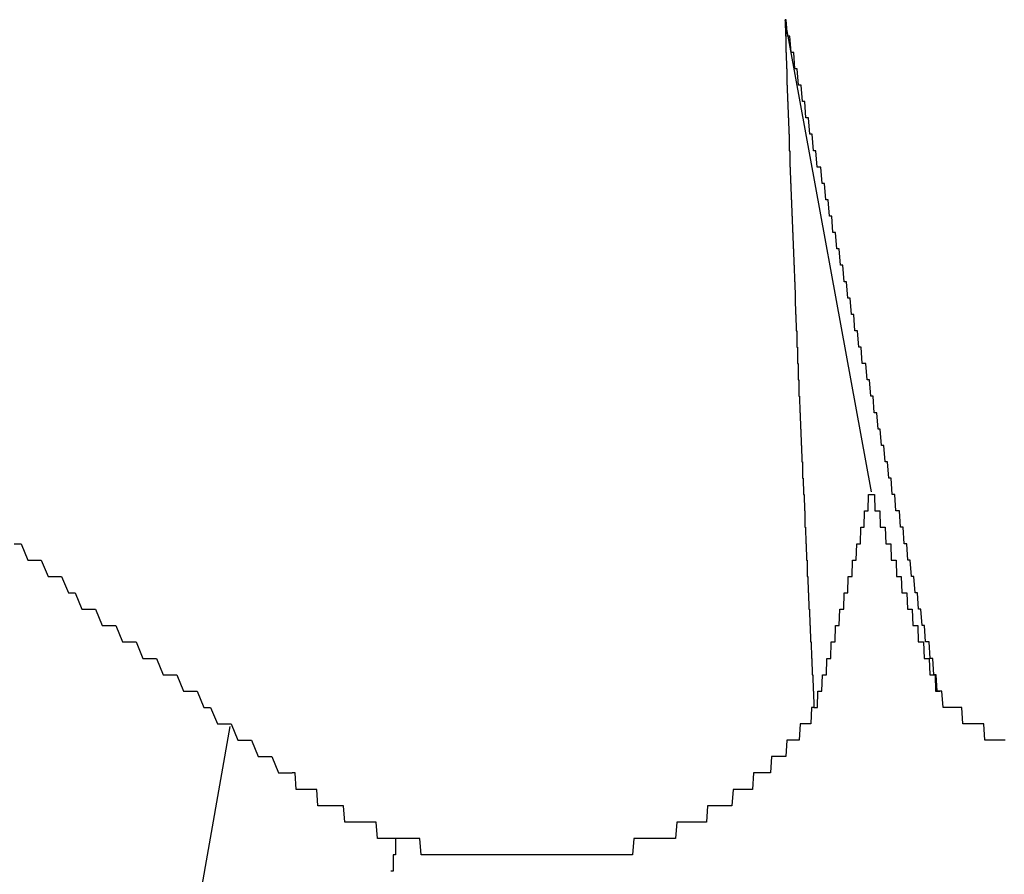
# Model space of a CAD drawing. Extents: x 1107 to 4046, y 937 to 3355.
# Tile 390 of 656: x 2135.978 to 2136.579, y 2702.501 to 2703.023. Entities that reach past the tile are written whole.
import ezdxf

# ---------------------------------------------------------------- set-up
doc = ezdxf.new("R2010")
doc.units = 0
doc.layers.add('KF_VIDA_L___C_REAR', color=7, linetype='CONTINUOUS')

# ---------------------------------------------------------------- blocks, each defined once
blk = doc.blocks.new('KF_VIDA_L___C_REAR')
at = {"layer": 'KF_VIDA_L___C_REAR'}
for p, q in [((-50.533947, 1013.809867), (-50.481372, 1013.521676)), ((-50.951773, 1012.931363), (-50.872635, 1013.378416))]:
    blk.add_line(p, q, dxfattribs=at)
for points in [[(-50.5339, 1013.81, 0), (-50.5338, 1013.81, 0), (-50.5337, 1013.8, 0), (-50.5336, 1013.8, 0), (-50.5335, 1013.8, 0), (-50.5334, 1013.79, 0), (-50.5333, 1013.79, 0), (-50.5332, 1013.79, 0), (-50.533, 1013.78, 0), (-50.5329, 1013.78, 0), (-50.5328, 1013.78, 0), (-50.5327, 1013.77, 0), (-50.5326, 1013.77, 0), (-50.5325, 1013.77, 0), (-50.5324, 1013.76, 0), (-50.5322, 1013.76, 0), (-50.5321, 1013.76, 0), (-50.532, 1013.75, 0), (-50.5319, 1013.75, 0), (-50.5318, 1013.75, 0), (-50.5316, 1013.74, 0), (-50.5315, 1013.74, 0), (-50.5314, 1013.74, 0), (-50.5313, 1013.73, 0), (-50.5312, 1013.73, 0), (-50.531, 1013.73, 0), (-50.5309, 1013.72, 0), (-50.5308, 1013.72, 0), (-50.5307, 1013.72, 0), (-50.5305, 1013.71, 0), (-50.5304, 1013.71, 0), (-50.5303, 1013.71, 0), (-50.5302, 1013.7, 0), (-50.53, 1013.7, 0), (-50.5299, 1013.7, 0), (-50.5298, 1013.69, 0), (-50.5297, 1013.69, 0), (-50.5295, 1013.69, 0), (-50.5294, 1013.68, 0), (-50.5293, 1013.68, 0), (-50.5291, 1013.68, 0), (-50.529, 1013.67, 0), (-50.5289, 1013.67, 0), (-50.5288, 1013.67, 0), (-50.5286, 1013.66, 0), (-50.5285, 1013.66, 0), (-50.5284, 1013.66, 0), (-50.5282, 1013.65, 0), (-50.5281, 1013.65, 0), (-50.528, 1013.65, 0), (-50.5278, 1013.64, 0), (-50.5277, 1013.64, 0), (-50.5276, 1013.64, 0), (-50.5274, 1013.63, 0), (-50.5273, 1013.63, 0), (-50.5272, 1013.63, 0), (-50.527, 1013.62, 0), (-50.5269, 1013.62, 0), (-50.5267, 1013.62, 0), (-50.5266, 1013.61, 0), (-50.5265, 1013.61, 0), (-50.5263, 1013.61, 0), (-50.5262, 1013.6, 0), (-50.5261, 1013.6, 0), (-50.5259, 1013.6, 0), (-50.5258, 1013.59, 0), (-50.5256, 1013.59, 0), (-50.5255, 1013.59, 0), (-50.5254, 1013.58, 0), (-50.5252, 1013.58, 0), (-50.5251, 1013.58, 0), (-50.5249, 1013.57, 0), (-50.5248, 1013.57, 0), (-50.5246, 1013.57, 0), (-50.5245, 1013.56, 0), (-50.5243, 1013.56, 0), (-50.5242, 1013.56, 0), (-50.5241, 1013.55, 0), (-50.5239, 1013.55, 0), (-50.5238, 1013.55, 0), (-50.5236, 1013.54, 0), (-50.5235, 1013.54, 0), (-50.5233, 1013.54, 0), (-50.5232, 1013.53, 0), (-50.523, 1013.53, 0), (-50.5229, 1013.53, 0), (-50.5227, 1013.52, 0), (-50.5226, 1013.52, 0), (-50.5224, 1013.52, 0), (-50.5223, 1013.52, 0), (-50.5221, 1013.51, 0), (-50.522, 1013.51, 0), (-50.5218, 1013.51, 0), (-50.5217, 1013.5, 0), (-50.5215, 1013.5, 0), (-50.5213, 1013.5, 0), (-50.5212, 1013.49, 0), (-50.521, 1013.49, 0), (-50.5209, 1013.49, 0), (-50.5207, 1013.48, 0), (-50.5206, 1013.48, 0), (-50.5204, 1013.48, 0), (-50.5203, 1013.47, 0), (-50.5201, 1013.47, 0), (-50.5199, 1013.47, 0), (-50.5198, 1013.46, 0), (-50.5196, 1013.46, 0), (-50.5195, 1013.46, 0), (-50.5193, 1013.45, 0), (-50.5191, 1013.45, 0), (-50.519, 1013.45, 0), (-50.5188, 1013.44, 0), (-50.5187, 1013.44, 0), (-50.5185, 1013.44, 0), (-50.5183, 1013.43, 0), (-50.5182, 1013.43, 0), (-50.518, 1013.43, 0), (-50.5178, 1013.42, 0), (-50.5177, 1013.42, 0), (-50.5175, 1013.42, 0), (-50.5173, 1013.41, 0), (-50.5172, 1013.41, 0), (-50.517, 1013.41, 0), (-50.5168, 1013.4, 0), (-50.5167, 1013.4, 0), (-50.5165, 1013.4, 0), (-50.5163, 1013.39, 0), (-50.5162, 1013.39, 0), (-50.516, 1013.39, 0)], [(-50.4394, 1013.4, 0), (-50.4402, 1013.4, 0), (-50.4409, 1013.4, 0), (-50.4416, 1013.41, 0), (-50.4423, 1013.41, 0), (-50.443, 1013.41, 0), (-50.4437, 1013.42, 0), (-50.4445, 1013.42, 0), (-50.4452, 1013.42, 0), (-50.4459, 1013.43, 0), (-50.4466, 1013.43, 0), (-50.4473, 1013.43, 0), (-50.4481, 1013.43, 0), (-50.4488, 1013.44, 0), (-50.4495, 1013.44, 0), (-50.4502, 1013.44, 0), (-50.4509, 1013.45, 0), (-50.4517, 1013.45, 0), (-50.4524, 1013.45, 0), (-50.4531, 1013.46, 0), (-50.4538, 1013.46, 0), (-50.4545, 1013.46, 0), (-50.4553, 1013.47, 0), (-50.456, 1013.47, 0), (-50.4567, 1013.47, 0), (-50.4574, 1013.48, 0), (-50.4582, 1013.48, 0), (-50.4589, 1013.48, 0), (-50.4596, 1013.49, 0), (-50.4603, 1013.49, 0), (-50.4611, 1013.49, 0), (-50.4618, 1013.5, 0), (-50.4625, 1013.5, 0), (-50.4633, 1013.5, 0), (-50.464, 1013.51, 0), (-50.4647, 1013.51, 0), (-50.4654, 1013.51, 0), (-50.4662, 1013.51, 0), (-50.4669, 1013.52, 0), (-50.4676, 1013.52, 0), (-50.4684, 1013.52, 0), (-50.4691, 1013.53, 0), (-50.4698, 1013.53, 0), (-50.4706, 1013.53, 0), (-50.4713, 1013.54, 0), (-50.472, 1013.54, 0), (-50.4727, 1013.54, 0), (-50.4735, 1013.55, 0), (-50.4742, 1013.55, 0), (-50.4749, 1013.55, 0), (-50.4757, 1013.56, 0), (-50.4764, 1013.56, 0), (-50.4771, 1013.56, 0), (-50.4779, 1013.57, 0), (-50.4786, 1013.57, 0), (-50.4794, 1013.57, 0), (-50.4801, 1013.58, 0), (-50.4808, 1013.58, 0), (-50.4816, 1013.58, 0), (-50.4823, 1013.59, 0), (-50.483, 1013.59, 0), (-50.4838, 1013.59, 0), (-50.4845, 1013.6, 0), (-50.4852, 1013.6, 0), (-50.486, 1013.6, 0), (-50.4867, 1013.6, 0), (-50.4875, 1013.61, 0), (-50.4882, 1013.61, 0), (-50.4889, 1013.61, 0), (-50.4897, 1013.62, 0), (-50.4904, 1013.62, 0), (-50.4912, 1013.62, 0), (-50.4919, 1013.63, 0), (-50.4926, 1013.63, 0), (-50.4934, 1013.63, 0), (-50.4941, 1013.64, 0), (-50.4949, 1013.64, 0), (-50.4956, 1013.64, 0), (-50.4964, 1013.65, 0), (-50.4971, 1013.65, 0), (-50.4978, 1013.65, 0), (-50.4986, 1013.66, 0), (-50.4993, 1013.66, 0), (-50.5001, 1013.66, 0), (-50.5008, 1013.67, 0), (-50.5016, 1013.67, 0), (-50.5023, 1013.67, 0), (-50.5031, 1013.68, 0), (-50.5038, 1013.68, 0), (-50.5046, 1013.68, 0), (-50.5053, 1013.69, 0), (-50.5061, 1013.69, 0), (-50.5068, 1013.69, 0), (-50.5075, 1013.7, 0), (-50.5083, 1013.7, 0), (-50.509, 1013.7, 0), (-50.5098, 1013.71, 0), (-50.5105, 1013.71, 0), (-50.5113, 1013.71, 0), (-50.512, 1013.72, 0), (-50.5128, 1013.72, 0), (-50.5135, 1013.72, 0), (-50.5143, 1013.72, 0), (-50.5151, 1013.73, 0), (-50.5158, 1013.73, 0), (-50.5166, 1013.73, 0), (-50.5173, 1013.74, 0), (-50.5181, 1013.74, 0), (-50.5188, 1013.74, 0), (-50.5196, 1013.75, 0), (-50.5203, 1013.75, 0), (-50.5211, 1013.75, 0), (-50.5218, 1013.76, 0), (-50.5226, 1013.76, 0), (-50.5233, 1013.76, 0), (-50.5241, 1013.77, 0), (-50.5249, 1013.77, 0), (-50.5256, 1013.77, 0), (-50.5264, 1013.78, 0), (-50.5271, 1013.78, 0), (-50.5279, 1013.78, 0), (-50.5286, 1013.79, 0), (-50.5294, 1013.79, 0), (-50.5302, 1013.79, 0), (-50.5309, 1013.8, 0), (-50.5317, 1013.8, 0), (-50.5324, 1013.8, 0), (-50.5332, 1013.81, 0), (-50.5339, 1013.81, 0)], [(-51.0045, 1013.49, 0), (-51.0004, 1013.49, 0), (-50.9963, 1013.48, 0), (-50.9921, 1013.48, 0), (-50.988, 1013.48, 0), (-50.9839, 1013.47, 0), (-50.9797, 1013.47, 0), (-50.9756, 1013.47, 0), (-50.9715, 1013.46, 0), (-50.9673, 1013.46, 0), (-50.9632, 1013.45, 0), (-50.9591, 1013.45, 0), (-50.9549, 1013.45, 0), (-50.9508, 1013.44, 0), (-50.9467, 1013.44, 0), (-50.9425, 1013.44, 0), (-50.9384, 1013.43, 0), (-50.9342, 1013.43, 0), (-50.9301, 1013.43, 0), (-50.926, 1013.42, 0), (-50.9218, 1013.42, 0), (-50.9177, 1013.42, 0), (-50.9135, 1013.41, 0), (-50.9094, 1013.41, 0), (-50.9053, 1013.41, 0), (-50.9011, 1013.4, 0), (-50.897, 1013.4, 0), (-50.8928, 1013.4, 0), (-50.8887, 1013.39, 0), (-50.8846, 1013.39, 0), (-50.8804, 1013.38, 0), (-50.8763, 1013.38, 0), (-50.8721, 1013.38, 0), (-50.868, 1013.37, 0), (-50.8638, 1013.37, 0), (-50.8597, 1013.37, 0), (-50.8555, 1013.36, 0), (-50.8514, 1013.36, 0), (-50.8473, 1013.36, 0), (-50.8431, 1013.35, 0), (-50.839, 1013.35, 0), (-50.8348, 1013.35, 0)], [(-50.516, 1013.39, 0), (-50.5157, 1013.39, 0), (-50.5154, 1013.39, 0), (-50.5151, 1013.39, 0), (-50.5148, 1013.39, 0), (-50.5144, 1013.39, 0), (-50.5141, 1013.39, 0), (-50.5138, 1013.4, 0), (-50.5135, 1013.4, 0), (-50.5132, 1013.4, 0), (-50.5129, 1013.4, 0), (-50.5126, 1013.4, 0), (-50.5123, 1013.4, 0), (-50.512, 1013.4, 0), (-50.5117, 1013.4, 0), (-50.5114, 1013.4, 0), (-50.511, 1013.41, 0), (-50.5107, 1013.41, 0), (-50.5104, 1013.41, 0), (-50.5101, 1013.41, 0), (-50.5098, 1013.41, 0), (-50.5095, 1013.41, 0), (-50.5092, 1013.41, 0), (-50.5089, 1013.41, 0), (-50.5086, 1013.41, 0), (-50.5083, 1013.42, 0), (-50.508, 1013.42, 0), (-50.5077, 1013.42, 0), (-50.5074, 1013.42, 0), (-50.5071, 1013.42, 0), (-50.5068, 1013.42, 0), (-50.5065, 1013.42, 0), (-50.5063, 1013.42, 0), (-50.506, 1013.42, 0), (-50.5057, 1013.43, 0), (-50.5054, 1013.43, 0), (-50.5051, 1013.43, 0), (-50.5048, 1013.43, 0), (-50.5045, 1013.43, 0), (-50.5042, 1013.43, 0), (-50.5039, 1013.43, 0), (-50.5036, 1013.43, 0), (-50.5033, 1013.43, 0), (-50.5031, 1013.44, 0), (-50.5028, 1013.44, 0), (-50.5025, 1013.44, 0), (-50.5022, 1013.44, 0), (-50.5019, 1013.44, 0), (-50.5016, 1013.44, 0), (-50.5013, 1013.44, 0), (-50.5011, 1013.44, 0), (-50.5008, 1013.44, 0), (-50.5005, 1013.45, 0), (-50.5002, 1013.45, 0), (-50.4999, 1013.45, 0), (-50.4997, 1013.45, 0), (-50.4994, 1013.45, 0), (-50.4991, 1013.45, 0), (-50.4988, 1013.45, 0), (-50.4986, 1013.45, 0), (-50.4983, 1013.45, 0), (-50.498, 1013.45, 0), (-50.4977, 1013.46, 0), (-50.4975, 1013.46, 0), (-50.4972, 1013.46, 0), (-50.4969, 1013.46, 0), (-50.4966, 1013.46, 0), (-50.4964, 1013.46, 0), (-50.4961, 1013.46, 0), (-50.4958, 1013.46, 0), (-50.4956, 1013.46, 0), (-50.4953, 1013.47, 0), (-50.495, 1013.47, 0), (-50.4948, 1013.47, 0), (-50.4945, 1013.47, 0), (-50.4942, 1013.47, 0), (-50.494, 1013.47, 0), (-50.4937, 1013.47, 0), (-50.4935, 1013.47, 0), (-50.4932, 1013.47, 0), (-50.4929, 1013.47, 0), (-50.4927, 1013.48, 0), (-50.4924, 1013.48, 0), (-50.4922, 1013.48, 0), (-50.4919, 1013.48, 0), (-50.4916, 1013.48, 0), (-50.4914, 1013.48, 0), (-50.4911, 1013.48, 0), (-50.4909, 1013.48, 0), (-50.4906, 1013.48, 0), (-50.4904, 1013.48, 0), (-50.4901, 1013.49, 0), (-50.4899, 1013.49, 0), (-50.4896, 1013.49, 0), (-50.4894, 1013.49, 0), (-50.4891, 1013.49, 0), (-50.4889, 1013.49, 0), (-50.4886, 1013.49, 0), (-50.4884, 1013.49, 0), (-50.4881, 1013.49, 0), (-50.4879, 1013.49, 0), (-50.4877, 1013.5, 0), (-50.4874, 1013.5, 0), (-50.4872, 1013.5, 0), (-50.4869, 1013.5, 0), (-50.4867, 1013.5, 0), (-50.4864, 1013.5, 0), (-50.4862, 1013.5, 0), (-50.486, 1013.5, 0), (-50.4857, 1013.5, 0), (-50.4855, 1013.5, 0), (-50.4853, 1013.51, 0), (-50.485, 1013.51, 0), (-50.4848, 1013.51, 0), (-50.4846, 1013.51, 0), (-50.4843, 1013.51, 0), (-50.4841, 1013.51, 0), (-50.4839, 1013.51, 0), (-50.4836, 1013.51, 0), (-50.4834, 1013.51, 0), (-50.4832, 1013.51, 0), (-50.4829, 1013.52, 0), (-50.4827, 1013.52, 0), (-50.4825, 1013.52, 0), (-50.4823, 1013.52, 0), (-50.482, 1013.52, 0), (-50.4818, 1013.52, 0), (-50.4816, 1013.52, 0), (-50.4814, 1013.52, 0)], [(-50.4814, 1013.52, 0), (-50.4811, 1013.52, 0), (-50.4808, 1013.52, 0), (-50.4805, 1013.52, 0), (-50.4802, 1013.52, 0), (-50.4799, 1013.52, 0), (-50.4796, 1013.52, 0), (-50.4793, 1013.52, 0), (-50.479, 1013.51, 0), (-50.4787, 1013.51, 0), (-50.4785, 1013.51, 0), (-50.4782, 1013.51, 0), (-50.4779, 1013.51, 0), (-50.4776, 1013.51, 0), (-50.4773, 1013.51, 0), (-50.477, 1013.51, 0), (-50.4767, 1013.51, 0), (-50.4764, 1013.51, 0), (-50.4761, 1013.51, 0), (-50.4758, 1013.5, 0), (-50.4755, 1013.5, 0), (-50.4752, 1013.5, 0), (-50.4749, 1013.5, 0), (-50.4746, 1013.5, 0), (-50.4742, 1013.5, 0), (-50.4739, 1013.5, 0), (-50.4736, 1013.5, 0), (-50.4733, 1013.5, 0), (-50.473, 1013.5, 0), (-50.4727, 1013.5, 0), (-50.4724, 1013.49, 0), (-50.4721, 1013.49, 0), (-50.4718, 1013.49, 0), (-50.4715, 1013.49, 0), (-50.4712, 1013.49, 0), (-50.4709, 1013.49, 0), (-50.4705, 1013.49, 0), (-50.4702, 1013.49, 0), (-50.4699, 1013.49, 0), (-50.4696, 1013.49, 0), (-50.4693, 1013.49, 0), (-50.469, 1013.48, 0), (-50.4687, 1013.48, 0), (-50.4683, 1013.48, 0), (-50.468, 1013.48, 0), (-50.4677, 1013.48, 0), (-50.4674, 1013.48, 0), (-50.4671, 1013.48, 0), (-50.4668, 1013.48, 0), (-50.4664, 1013.48, 0), (-50.4661, 1013.48, 0), (-50.4658, 1013.47, 0), (-50.4655, 1013.47, 0), (-50.4651, 1013.47, 0), (-50.4648, 1013.47, 0), (-50.4645, 1013.47, 0), (-50.4642, 1013.47, 0), (-50.4638, 1013.47, 0), (-50.4635, 1013.47, 0), (-50.4632, 1013.47, 0), (-50.4629, 1013.47, 0), (-50.4625, 1013.46, 0), (-50.4622, 1013.46, 0), (-50.4619, 1013.46, 0), (-50.4616, 1013.46, 0), (-50.4612, 1013.46, 0), (-50.4609, 1013.46, 0), (-50.4606, 1013.46, 0), (-50.4602, 1013.46, 0), (-50.4599, 1013.46, 0), (-50.4596, 1013.46, 0), (-50.4592, 1013.45, 0), (-50.4589, 1013.45, 0), (-50.4586, 1013.45, 0), (-50.4582, 1013.45, 0), (-50.4579, 1013.45, 0), (-50.4576, 1013.45, 0), (-50.4572, 1013.45, 0), (-50.4569, 1013.45, 0), (-50.4566, 1013.45, 0), (-50.4562, 1013.45, 0), (-50.4559, 1013.44, 0), (-50.4555, 1013.44, 0), (-50.4552, 1013.44, 0), (-50.4549, 1013.44, 0), (-50.4545, 1013.44, 0), (-50.4542, 1013.44, 0), (-50.4538, 1013.44, 0), (-50.4535, 1013.44, 0), (-50.4532, 1013.44, 0), (-50.4528, 1013.44, 0), (-50.4525, 1013.43, 0), (-50.4521, 1013.43, 0), (-50.4518, 1013.43, 0), (-50.4514, 1013.43, 0), (-50.4511, 1013.43, 0), (-50.4508, 1013.43, 0), (-50.4504, 1013.43, 0), (-50.4501, 1013.43, 0), (-50.4497, 1013.43, 0), (-50.4494, 1013.43, 0), (-50.449, 1013.42, 0), (-50.4487, 1013.42, 0), (-50.4483, 1013.42, 0), (-50.448, 1013.42, 0), (-50.4476, 1013.42, 0), (-50.4473, 1013.42, 0), (-50.4469, 1013.42, 0), (-50.4466, 1013.42, 0), (-50.4462, 1013.42, 0), (-50.4459, 1013.42, 0), (-50.4455, 1013.41, 0), (-50.4452, 1013.41, 0), (-50.4448, 1013.41, 0), (-50.4444, 1013.41, 0), (-50.4441, 1013.41, 0), (-50.4437, 1013.41, 0), (-50.4434, 1013.41, 0), (-50.443, 1013.41, 0), (-50.4427, 1013.41, 0), (-50.4423, 1013.41, 0), (-50.442, 1013.4, 0), (-50.4416, 1013.4, 0), (-50.4412, 1013.4, 0), (-50.4409, 1013.4, 0), (-50.4405, 1013.4, 0), (-50.4402, 1013.4, 0), (-50.4398, 1013.4, 0), (-50.4394, 1013.4, 0)], [(-50.3994, 1013.37, 0), (-50.4002, 1013.37, 0), (-50.401, 1013.37, 0), (-50.4018, 1013.37, 0), (-50.4026, 1013.37, 0), (-50.4034, 1013.37, 0), (-50.4041, 1013.37, 0), (-50.4049, 1013.37, 0), (-50.4057, 1013.37, 0), (-50.4065, 1013.37, 0), (-50.4072, 1013.37, 0), (-50.408, 1013.37, 0), (-50.4088, 1013.37, 0), (-50.4095, 1013.37, 0), (-50.4103, 1013.37, 0), (-50.4111, 1013.37, 0), (-50.4118, 1013.37, 0), (-50.4126, 1013.38, 0), (-50.4133, 1013.38, 0), (-50.4141, 1013.38, 0), (-50.4149, 1013.38, 0), (-50.4156, 1013.38, 0), (-50.4164, 1013.38, 0), (-50.4171, 1013.38, 0), (-50.4179, 1013.38, 0), (-50.4186, 1013.38, 0), (-50.4194, 1013.38, 0), (-50.4201, 1013.38, 0), (-50.4209, 1013.38, 0), (-50.4216, 1013.38, 0), (-50.4223, 1013.38, 0), (-50.4231, 1013.38, 0), (-50.4238, 1013.38, 0), (-50.4245, 1013.38, 0), (-50.4253, 1013.38, 0), (-50.426, 1013.39, 0), (-50.4267, 1013.39, 0), (-50.4275, 1013.39, 0), (-50.4282, 1013.39, 0), (-50.4289, 1013.39, 0), (-50.4296, 1013.39, 0), (-50.4303, 1013.39, 0), (-50.4311, 1013.39, 0), (-50.4318, 1013.39, 0), (-50.4325, 1013.39, 0), (-50.4332, 1013.39, 0), (-50.4339, 1013.39, 0), (-50.4346, 1013.39, 0), (-50.4353, 1013.39, 0), (-50.436, 1013.39, 0), (-50.4367, 1013.39, 0), (-50.4374, 1013.39, 0), (-50.4381, 1013.4, 0), (-50.4388, 1013.4, 0), (-50.4394, 1013.4, 0)], [(-50.516, 1013.39, 0), (-50.5164, 1013.39, 0), (-50.5168, 1013.39, 0), (-50.5173, 1013.39, 0), (-50.5177, 1013.39, 0), (-50.5181, 1013.38, 0), (-50.5185, 1013.38, 0), (-50.519, 1013.38, 0), (-50.5194, 1013.38, 0), (-50.5198, 1013.38, 0), (-50.5203, 1013.38, 0), (-50.5207, 1013.38, 0), (-50.5211, 1013.38, 0), (-50.5216, 1013.38, 0), (-50.522, 1013.38, 0), (-50.5225, 1013.38, 0), (-50.5229, 1013.38, 0), (-50.5234, 1013.38, 0), (-50.5238, 1013.38, 0), (-50.5243, 1013.38, 0), (-50.5247, 1013.38, 0), (-50.5252, 1013.37, 0), (-50.5257, 1013.37, 0), (-50.5261, 1013.37, 0), (-50.5266, 1013.37, 0), (-50.5271, 1013.37, 0), (-50.5275, 1013.37, 0), (-50.528, 1013.37, 0), (-50.5285, 1013.37, 0), (-50.529, 1013.37, 0), (-50.5294, 1013.37, 0), (-50.5299, 1013.37, 0), (-50.5304, 1013.37, 0), (-50.5309, 1013.37, 0), (-50.5314, 1013.37, 0), (-50.5319, 1013.37, 0), (-50.5323, 1013.37, 0), (-50.5328, 1013.37, 0), (-50.5333, 1013.36, 0), (-50.5338, 1013.36, 0), (-50.5343, 1013.36, 0), (-50.5348, 1013.36, 0), (-50.5353, 1013.36, 0), (-50.5358, 1013.36, 0), (-50.5364, 1013.36, 0), (-50.5369, 1013.36, 0), (-50.5374, 1013.36, 0), (-50.5379, 1013.36, 0), (-50.5384, 1013.36, 0), (-50.539, 1013.36, 0), (-50.5395, 1013.36, 0), (-50.54, 1013.36, 0), (-50.5406, 1013.36, 0), (-50.5411, 1013.36, 0), (-50.5417, 1013.36, 0), (-50.5422, 1013.36, 0), (-50.5427, 1013.35, 0), (-50.5433, 1013.35, 0), (-50.5439, 1013.35, 0), (-50.5444, 1013.35, 0), (-50.545, 1013.35, 0), (-50.5455, 1013.35, 0), (-50.5461, 1013.35, 0), (-50.5467, 1013.35, 0), (-50.5472, 1013.35, 0), (-50.5478, 1013.35, 0), (-50.5484, 1013.35, 0), (-50.549, 1013.35, 0), (-50.5496, 1013.35, 0), (-50.5501, 1013.35, 0), (-50.5507, 1013.35, 0), (-50.5513, 1013.35, 0), (-50.5519, 1013.35, 0), (-50.5525, 1013.35, 0), (-50.5531, 1013.35, 0), (-50.5537, 1013.34, 0), (-50.5543, 1013.34, 0), (-50.5549, 1013.34, 0), (-50.5555, 1013.34, 0), (-50.5561, 1013.34, 0), (-50.5568, 1013.34, 0), (-50.5574, 1013.34, 0), (-50.558, 1013.34, 0), (-50.5586, 1013.34, 0), (-50.5592, 1013.34, 0), (-50.5599, 1013.34, 0), (-50.5605, 1013.34, 0), (-50.5611, 1013.34, 0), (-50.5618, 1013.34, 0), (-50.5624, 1013.34, 0), (-50.563, 1013.34, 0), (-50.5637, 1013.34, 0), (-50.5643, 1013.34, 0), (-50.565, 1013.34, 0), (-50.5656, 1013.34, 0), (-50.5663, 1013.33, 0), (-50.5669, 1013.33, 0), (-50.5676, 1013.33, 0), (-50.5682, 1013.33, 0), (-50.5689, 1013.33, 0), (-50.5696, 1013.33, 0), (-50.5702, 1013.33, 0), (-50.5709, 1013.33, 0), (-50.5716, 1013.33, 0), (-50.5722, 1013.33, 0), (-50.5729, 1013.33, 0), (-50.5736, 1013.33, 0), (-50.5743, 1013.33, 0), (-50.575, 1013.33, 0), (-50.5756, 1013.33, 0), (-50.5763, 1013.33, 0), (-50.577, 1013.33, 0), (-50.5777, 1013.33, 0), (-50.5784, 1013.33, 0), (-50.5791, 1013.33, 0), (-50.5798, 1013.33, 0), (-50.5805, 1013.33, 0), (-50.5812, 1013.33, 0), (-50.5819, 1013.32, 0), (-50.5826, 1013.32, 0), (-50.5833, 1013.32, 0), (-50.584, 1013.32, 0), (-50.5847, 1013.32, 0), (-50.5854, 1013.32, 0), (-50.5861, 1013.32, 0), (-50.5868, 1013.32, 0), (-50.5876, 1013.32, 0), (-50.5883, 1013.32, 0), (-50.589, 1013.32, 0), (-50.5897, 1013.32, 0), (-50.5904, 1013.32, 0), (-50.5912, 1013.32, 0), (-50.5919, 1013.32, 0), (-50.5926, 1013.32, 0), (-50.5934, 1013.32, 0), (-50.5941, 1013.32, 0), (-50.5948, 1013.32, 0), (-50.5956, 1013.32, 0), (-50.5963, 1013.32, 0), (-50.5971, 1013.32, 0), (-50.5978, 1013.32, 0), (-50.5985, 1013.32, 0), (-50.5993, 1013.32, 0), (-50.6, 1013.32, 0), (-50.6008, 1013.31, 0), (-50.6015, 1013.31, 0), (-50.6023, 1013.31, 0), (-50.603, 1013.31, 0), (-50.6038, 1013.31, 0), (-50.6046, 1013.31, 0), (-50.6053, 1013.31, 0), (-50.6061, 1013.31, 0), (-50.6068, 1013.31, 0), (-50.6076, 1013.31, 0), (-50.6084, 1013.31, 0), (-50.6091, 1013.31, 0), (-50.6099, 1013.31, 0), (-50.6107, 1013.31, 0), (-50.6114, 1013.31, 0), (-50.6122, 1013.31, 0), (-50.613, 1013.31, 0), (-50.6137, 1013.31, 0), (-50.6145, 1013.31, 0), (-50.6153, 1013.31, 0), (-50.6161, 1013.31, 0), (-50.6168, 1013.31, 0), (-50.6176, 1013.31, 0), (-50.6184, 1013.31, 0), (-50.6192, 1013.31, 0), (-50.62, 1013.31, 0), (-50.6207, 1013.31, 0), (-50.6215, 1013.31, 0), (-50.6223, 1013.31, 0), (-50.6231, 1013.31, 0), (-50.6239, 1013.31, 0), (-50.6246, 1013.31, 0), (-50.6254, 1013.31, 0), (-50.6262, 1013.31, 0), (-50.627, 1013.3, 0), (-50.6278, 1013.3, 0), (-50.6286, 1013.3, 0), (-50.6294, 1013.3, 0), (-50.6302, 1013.3, 0), (-50.631, 1013.3, 0), (-50.6317, 1013.3, 0), (-50.6325, 1013.3, 0), (-50.6333, 1013.3, 0), (-50.6341, 1013.3, 0), (-50.6349, 1013.3, 0), (-50.6357, 1013.3, 0), (-50.6365, 1013.3, 0), (-50.6373, 1013.3, 0), (-50.6381, 1013.3, 0), (-50.6389, 1013.3, 0), (-50.6397, 1013.3, 0), (-50.6405, 1013.3, 0), (-50.6413, 1013.3, 0), (-50.6421, 1013.3, 0), (-50.6429, 1013.3, 0), (-50.6437, 1013.3, 0), (-50.6445, 1013.3, 0), (-50.6453, 1013.3, 0), (-50.6461, 1013.3, 0), (-50.6469, 1013.3, 0), (-50.6477, 1013.3, 0), (-50.6485, 1013.3, 0), (-50.6492, 1013.3, 0), (-50.65, 1013.3, 0), (-50.6508, 1013.3, 0), (-50.6516, 1013.3, 0), (-50.6524, 1013.3, 0), (-50.6532, 1013.3, 0), (-50.654, 1013.3, 0), (-50.6548, 1013.3, 0), (-50.6556, 1013.3, 0), (-50.6564, 1013.3, 0), (-50.6572, 1013.3, 0), (-50.658, 1013.3, 0), (-50.6588, 1013.3, 0), (-50.6596, 1013.3, 0), (-50.6604, 1013.3, 0), (-50.6612, 1013.3, 0), (-50.662, 1013.3, 0), (-50.6628, 1013.3, 0), (-50.6636, 1013.3, 0), (-50.6644, 1013.3, 0), (-50.6652, 1013.3, 0), (-50.666, 1013.3, 0), (-50.6667, 1013.3, 0), (-50.6675, 1013.3, 0), (-50.6683, 1013.3, 0), (-50.6691, 1013.3, 0), (-50.6699, 1013.3, 0), (-50.6707, 1013.3, 0), (-50.6715, 1013.3, 0), (-50.6723, 1013.3, 0), (-50.6731, 1013.3, 0), (-50.6739, 1013.3, 0), (-50.6747, 1013.3, 0), (-50.6755, 1013.3, 0), (-50.6762, 1013.3, 0), (-50.677, 1013.3, 0), (-50.6778, 1013.3, 0), (-50.6786, 1013.3, 0), (-50.6795, 1013.3, 0), (-50.6803, 1013.3, 0), (-50.6811, 1013.3, 0), (-50.6819, 1013.3, 0), (-50.6827, 1013.3, 0), (-50.6835, 1013.3, 0), (-50.6843, 1013.3, 0), (-50.6851, 1013.3, 0), (-50.6859, 1013.3, 0), (-50.6867, 1013.3, 0), (-50.6875, 1013.3, 0), (-50.6884, 1013.3, 0), (-50.6892, 1013.3, 0), (-50.69, 1013.3, 0), (-50.6908, 1013.3, 0), (-50.6916, 1013.3, 0), (-50.6924, 1013.3, 0), (-50.6933, 1013.3, 0), (-50.6941, 1013.3, 0), (-50.6949, 1013.3, 0), (-50.6957, 1013.3, 0), (-50.6965, 1013.3, 0), (-50.6974, 1013.3, 0), (-50.6982, 1013.3, 0), (-50.699, 1013.3, 0), (-50.6998, 1013.3, 0), (-50.7007, 1013.3, 0), (-50.7015, 1013.3, 0), (-50.7023, 1013.3, 0), (-50.7031, 1013.3, 0), (-50.704, 1013.3, 0), (-50.7048, 1013.3, 0), (-50.7056, 1013.3, 0), (-50.7065, 1013.3, 0), (-50.7073, 1013.3, 0), (-50.7081, 1013.3, 0), (-50.7089, 1013.3, 0), (-50.7098, 1013.3, 0), (-50.7106, 1013.3, 0), (-50.7114, 1013.3, 0), (-50.7123, 1013.3, 0), (-50.7131, 1013.3, 0), (-50.7139, 1013.3, 0), (-50.7148, 1013.3, 0), (-50.7156, 1013.3, 0), (-50.7164, 1013.3, 0), (-50.7173, 1013.3, 0), (-50.7181, 1013.3, 0), (-50.7189, 1013.3, 0), (-50.7198, 1013.3, 0), (-50.7206, 1013.3, 0), (-50.7214, 1013.3, 0), (-50.7222, 1013.3, 0), (-50.7231, 1013.3, 0), (-50.7239, 1013.3, 0), (-50.7247, 1013.3, 0), (-50.7256, 1013.3, 0), (-50.7264, 1013.3, 0), (-50.7272, 1013.3, 0), (-50.7281, 1013.3, 0), (-50.7289, 1013.3, 0), (-50.7297, 1013.3, 0), (-50.7306, 1013.3, 0), (-50.7314, 1013.3, 0), (-50.7322, 1013.3, 0), (-50.733, 1013.3, 0), (-50.7339, 1013.3, 0), (-50.7347, 1013.3, 0), (-50.7355, 1013.3, 0), (-50.7364, 1013.3, 0), (-50.7372, 1013.3, 0), (-50.738, 1013.3, 0), (-50.7388, 1013.3, 0), (-50.7397, 1013.3, 0), (-50.7405, 1013.3, 0), (-50.7413, 1013.3, 0), (-50.7421, 1013.3, 0), (-50.743, 1013.3, 0), (-50.7438, 1013.3, 0), (-50.7446, 1013.3, 0), (-50.7454, 1013.3, 0), (-50.7462, 1013.3, 0), (-50.7471, 1013.3, 0), (-50.7479, 1013.3, 0), (-50.7487, 1013.3, 0), (-50.7495, 1013.3, 0), (-50.7503, 1013.3, 0), (-50.7512, 1013.3, 0), (-50.752, 1013.3, 0), (-50.7528, 1013.3, 0), (-50.7536, 1013.3, 0), (-50.7544, 1013.3, 0), (-50.7552, 1013.3, 0), (-50.756, 1013.3, 0), (-50.7568, 1013.31, 0), (-50.7576, 1013.31, 0), (-50.7584, 1013.31, 0), (-50.7592, 1013.31, 0), (-50.7601, 1013.31, 0), (-50.7609, 1013.31, 0), (-50.7617, 1013.31, 0), (-50.7625, 1013.31, 0), (-50.7633, 1013.31, 0), (-50.7641, 1013.31, 0), (-50.7649, 1013.31, 0), (-50.7656, 1013.31, 0), (-50.7664, 1013.31, 0), (-50.7672, 1013.31, 0), (-50.768, 1013.31, 0), (-50.7688, 1013.31, 0), (-50.7696, 1013.31, 0), (-50.7704, 1013.31, 0), (-50.7712, 1013.31, 0), (-50.772, 1013.31, 0), (-50.7727, 1013.31, 0), (-50.7735, 1013.31, 0), (-50.7743, 1013.31, 0), (-50.7751, 1013.31, 0), (-50.7759, 1013.31, 0), (-50.7766, 1013.31, 0), (-50.7774, 1013.31, 0), (-50.7782, 1013.31, 0), (-50.779, 1013.31, 0), (-50.7797, 1013.31, 0), (-50.7805, 1013.31, 0), (-50.7813, 1013.31, 0), (-50.782, 1013.31, 0), (-50.7828, 1013.31, 0), (-50.7836, 1013.32, 0), (-50.7843, 1013.32, 0), (-50.7851, 1013.32, 0), (-50.7858, 1013.32, 0), (-50.7866, 1013.32, 0), (-50.7873, 1013.32, 0), (-50.7881, 1013.32, 0), (-50.7888, 1013.32, 0), (-50.7896, 1013.32, 0), (-50.7903, 1013.32, 0), (-50.7911, 1013.32, 0), (-50.7918, 1013.32, 0), (-50.7926, 1013.32, 0), (-50.7933, 1013.32, 0), (-50.794, 1013.32, 0), (-50.7948, 1013.32, 0), (-50.7955, 1013.32, 0), (-50.7962, 1013.32, 0), (-50.797, 1013.32, 0), (-50.7977, 1013.32, 0), (-50.7984, 1013.32, 0), (-50.7991, 1013.32, 0), (-50.7999, 1013.32, 0), (-50.8006, 1013.32, 0), (-50.8013, 1013.32, 0), (-50.802, 1013.32, 0), (-50.8027, 1013.32, 0), (-50.8034, 1013.33, 0), (-50.8041, 1013.33, 0), (-50.8048, 1013.33, 0), (-50.8055, 1013.33, 0), (-50.8062, 1013.33, 0), (-50.8069, 1013.33, 0), (-50.8076, 1013.33, 0), (-50.8083, 1013.33, 0), (-50.809, 1013.33, 0), (-50.8097, 1013.33, 0), (-50.8104, 1013.33, 0), (-50.8111, 1013.33, 0), (-50.8118, 1013.33, 0), (-50.8124, 1013.33, 0), (-50.8131, 1013.33, 0), (-50.8138, 1013.33, 0), (-50.8145, 1013.33, 0), (-50.8151, 1013.33, 0), (-50.8158, 1013.33, 0), (-50.8165, 1013.33, 0), (-50.8171, 1013.33, 0), (-50.8178, 1013.33, 0), (-50.8185, 1013.33, 0), (-50.8191, 1013.33, 0), (-50.8198, 1013.34, 0), (-50.8204, 1013.34, 0), (-50.8211, 1013.34, 0), (-50.8217, 1013.34, 0), (-50.8223, 1013.34, 0), (-50.823, 1013.34, 0), (-50.8236, 1013.34, 0), (-50.8242, 1013.34, 0), (-50.8249, 1013.34, 0), (-50.8255, 1013.34, 0), (-50.8261, 1013.34, 0), (-50.8268, 1013.34, 0), (-50.8274, 1013.34, 0), (-50.828, 1013.34, 0), (-50.8286, 1013.34, 0), (-50.8293, 1013.34, 0), (-50.8299, 1013.34, 0), (-50.8305, 1013.34, 0), (-50.8311, 1013.34, 0), (-50.8317, 1013.34, 0), (-50.8324, 1013.34, 0), (-50.833, 1013.35, 0), (-50.8336, 1013.35, 0), (-50.8342, 1013.35, 0), (-50.8348, 1013.35, 0)], [(-50.7711, 1013.31, 0), (-50.7711, 1013.31, 0), (-50.7711, 1013.31, 0), (-50.7712, 1013.31, 0), (-50.7712, 1013.31, 0), (-50.7712, 1013.31, 0), (-50.7712, 1013.31, 0), (-50.7712, 1013.31, 0), (-50.7712, 1013.31, 0), (-50.7712, 1013.31, 0), (-50.7713, 1013.31, 0), (-50.7713, 1013.31, 0), (-50.7713, 1013.31, 0), (-50.7713, 1013.31, 0), (-50.7713, 1013.31, 0), (-50.7713, 1013.31, 0), (-50.7713, 1013.31, 0), (-50.7714, 1013.31, 0), (-50.7714, 1013.31, 0), (-50.7714, 1013.31, 0), (-50.7714, 1013.31, 0), (-50.7714, 1013.31, 0), (-50.7714, 1013.31, 0), (-50.7714, 1013.31, 0), (-50.7715, 1013.31, 0), (-50.7715, 1013.31, 0), (-50.7715, 1013.31, 0), (-50.7715, 1013.31, 0), (-50.7715, 1013.31, 0), (-50.7715, 1013.31, 0), (-50.7716, 1013.31, 0), (-50.7716, 1013.31, 0), (-50.7716, 1013.31, 0), (-50.7716, 1013.31, 0), (-50.7716, 1013.31, 0), (-50.7716, 1013.31, 0), (-50.7716, 1013.31, 0), (-50.7717, 1013.31, 0), (-50.7717, 1013.31, 0), (-50.7717, 1013.31, 0), (-50.7717, 1013.3, 0), (-50.7717, 1013.3, 0), (-50.7717, 1013.3, 0), (-50.7718, 1013.3, 0), (-50.7718, 1013.3, 0), (-50.7718, 1013.3, 0), (-50.7718, 1013.3, 0), (-50.7718, 1013.3, 0), (-50.7718, 1013.3, 0), (-50.7718, 1013.3, 0), (-50.7719, 1013.3, 0), (-50.7719, 1013.3, 0), (-50.7719, 1013.3, 0), (-50.7719, 1013.3, 0), (-50.7719, 1013.3, 0), (-50.7719, 1013.3, 0), (-50.772, 1013.3, 0), (-50.772, 1013.3, 0), (-50.772, 1013.3, 0), (-50.772, 1013.3, 0), (-50.772, 1013.3, 0), (-50.772, 1013.3, 0), (-50.7721, 1013.3, 0), (-50.7721, 1013.3, 0), (-50.7721, 1013.3, 0), (-50.7721, 1013.3, 0), (-50.7721, 1013.3, 0), (-50.7721, 1013.3, 0), (-50.7722, 1013.3, 0), (-50.7722, 1013.3, 0), (-50.7722, 1013.3, 0), (-50.7722, 1013.3, 0), (-50.7722, 1013.3, 0), (-50.7722, 1013.3, 0), (-50.7723, 1013.3, 0), (-50.7723, 1013.3, 0), (-50.7723, 1013.3, 0), (-50.7723, 1013.3, 0), (-50.7723, 1013.3, 0), (-50.7723, 1013.3, 0), (-50.7724, 1013.3, 0), (-50.7724, 1013.3, 0), (-50.7724, 1013.3, 0), (-50.7724, 1013.3, 0), (-50.7724, 1013.3, 0), (-50.7725, 1013.3, 0), (-50.7725, 1013.3, 0), (-50.7725, 1013.3, 0), (-50.7725, 1013.3, 0), (-50.7725, 1013.3, 0), (-50.7725, 1013.3, 0), (-50.7726, 1013.3, 0), (-50.7726, 1013.3, 0), (-50.7726, 1013.3, 0), (-50.7726, 1013.3, 0), (-50.7726, 1013.3, 0), (-50.7726, 1013.3, 0), (-50.7727, 1013.3, 0), (-50.7727, 1013.3, 0), (-50.7727, 1013.3, 0), (-50.7727, 1013.3, 0), (-50.7727, 1013.3, 0), (-50.7728, 1013.3, 0), (-50.7728, 1013.3, 0), (-50.7728, 1013.3, 0), (-50.7728, 1013.3, 0), (-50.7728, 1013.3, 0), (-50.7728, 1013.3, 0), (-50.7729, 1013.3, 0), (-50.7729, 1013.3, 0), (-50.7729, 1013.3, 0), (-50.7729, 1013.3, 0), (-50.7729, 1013.3, 0), (-50.773, 1013.3, 0), (-50.773, 1013.3, 0), (-50.773, 1013.3, 0), (-50.773, 1013.3, 0), (-50.773, 1013.3, 0), (-50.7731, 1013.3, 0), (-50.7731, 1013.3, 0), (-50.7731, 1013.3, 0), (-50.7731, 1013.29, 0), (-50.7731, 1013.29, 0), (-50.7731, 1013.29, 0), (-50.7732, 1013.29, 0), (-50.7732, 1013.29, 0), (-50.7732, 1013.29, 0), (-50.7732, 1013.29, 0), (-50.7732, 1013.29, 0), (-50.7733, 1013.29, 0), (-50.7733, 1013.29, 0), (-50.7733, 1013.29, 0), (-50.7733, 1013.29, 0), (-50.7733, 1013.29, 0), (-50.7734, 1013.29, 0), (-50.7734, 1013.29, 0), (-50.7734, 1013.29, 0), (-50.7734, 1013.29, 0), (-50.7734, 1013.29, 0), (-50.7735, 1013.29, 0), (-50.7735, 1013.29, 0), (-50.7735, 1013.29, 0), (-50.7735, 1013.29, 0), (-50.7735, 1013.29, 0), (-50.7736, 1013.29, 0), (-50.7736, 1013.29, 0), (-50.7736, 1013.29, 0), (-50.7736, 1013.29, 0), (-50.7736, 1013.29, 0), (-50.7737, 1013.29, 0), (-50.7737, 1013.29, 0), (-50.7737, 1013.29, 0), (-50.7737, 1013.29, 0), (-50.7737, 1013.29, 0), (-50.7738, 1013.29, 0), (-50.7738, 1013.29, 0), (-50.7738, 1013.29, 0), (-50.7738, 1013.29, 0), (-50.7738, 1013.29, 0), (-50.7739, 1013.29, 0), (-50.7739, 1013.29, 0), (-50.7739, 1013.29, 0), (-50.7739, 1013.29, 0), (-50.7739, 1013.29, 0), (-50.774, 1013.29, 0), (-50.774, 1013.29, 0), (-50.774, 1013.29, 0), (-50.774, 1013.29, 0), (-50.7741, 1013.29, 0), (-50.7741, 1013.29, 0), (-50.7741, 1013.29, 0), (-50.7741, 1013.29, 0), (-50.7741, 1013.29, 0), (-50.7742, 1013.29, 0), (-50.7742, 1013.29, 0), (-50.7742, 1013.29, 0), (-50.7742, 1013.29, 0), (-50.7742, 1013.29, 0), (-50.7743, 1013.29, 0), (-50.7743, 1013.29, 0), (-50.7743, 1013.29, 0), (-50.7743, 1013.29, 0), (-50.7744, 1013.29, 0), (-50.7744, 1013.29, 0), (-50.7744, 1013.29, 0), (-50.7744, 1013.29, 0), (-50.7744, 1013.29, 0), (-50.7745, 1013.29, 0), (-50.7745, 1013.29, 0), (-50.7745, 1013.29, 0), (-50.7745, 1013.29, 0), (-50.7746, 1013.29, 0)]]:
    blk.add_polyline3d(points, dxfattribs=at)

msp = doc.modelspace()

# ---------------------------------------------------------------- block references
at = {"layer": 'KF_VIDA_L___C_REAR'}
msp.add_blockref('KF_VIDA_L___C_REAR', (2186.97908, 1689.21316), dxfattribs=at)

doc.saveas('drawing.dxf')
